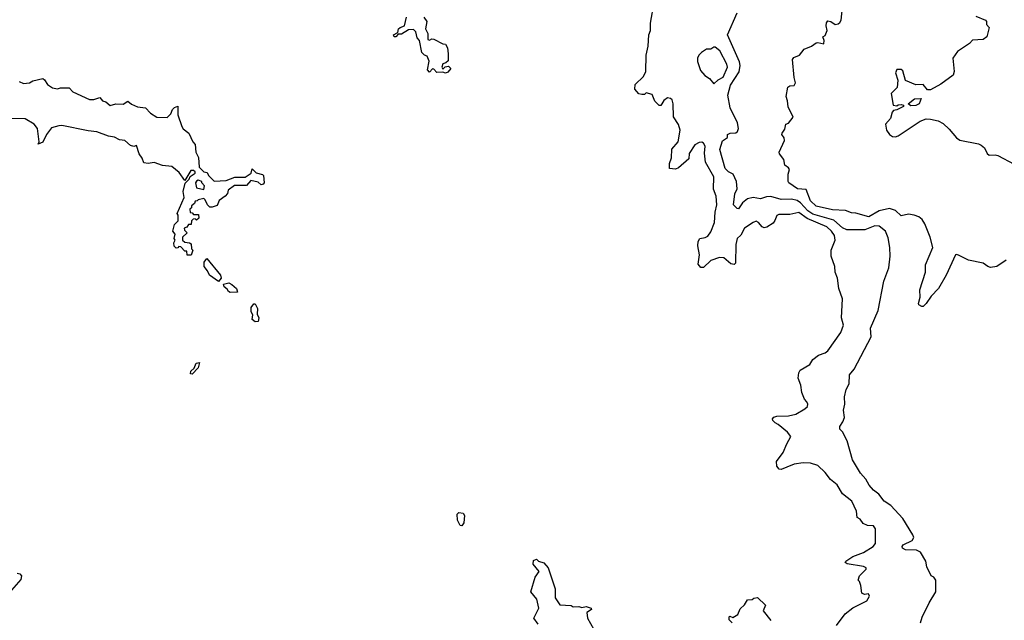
# Model space of a CAD drawing. Extents: x 2494106 to 2685573, y 758056 to 915185.
# Tile 435 of 507: x 2649748 to 2656468, y 855881 to 859978. Entities that reach past the tile are written whole.
import ezdxf

# ---------------------------------------------------------------- set-up
doc = ezdxf.new("R2010")
doc.units = 0

msp = doc.modelspace()

# ---------------------------------------------------------------- linework, layer by layer
at = {"layer": '0CON05XD'}
for points in [[(2654984.1, 856925.9), (2654945, 856910), (2654931.7, 856911.7), (2654915, 856932.5), (2654913.3, 856965), (2654960, 857025), (2654983.3, 857085), (2655012.5, 857135), (2654987.5, 857165), (2654925, 857217.5), (2654905, 857227.5), (2654887.5, 857245), (2654886.7, 857255), (2654895, 857267.5), (2654915, 857273.3), (2654995, 857276.2), (2655045, 857286.7), (2655107, 857323), (2655125, 857340), (2655127.5, 857355), (2655121.7, 857371.7), (2655105, 857390), (2655086.7, 857435), (2655080, 857485), (2655062.3, 857532.3), (2655065, 857570), (2655075, 857586.7), (2655140, 857625), (2655160.7, 857659.3), (2655199.3, 857690.7), (2655245, 857705.7), (2655265, 857719.2), (2655353.3, 857845), (2655370, 857895), (2655357.5, 857945), (2655363, 858073), (2655338.8, 858145), (2655329.2, 858215), (2655314, 858255), (2655310.8, 858295), (2655286, 858365), (2655286.1, 858406.1), (2655314.3, 858475), (2655308.8, 858505), (2655289.5, 858535), (2655258.1, 858565), (2655122.7, 858622.7), (2655065, 858663.6), (2655005, 858649.4), (2654930, 858650), (2654915, 858643.3), (2654902.7, 858607.3), (2654890, 858590), (2654848.1, 858561.9), (2654828.8, 858558.8), (2654815, 858564.2), (2654791.4, 858595), (2654775, 858603.5), (2654754.3, 858595.7), (2654694.5, 858555), (2654670.8, 858509.2), (2654644.2, 858485), (2654635.9, 858444.1), (2654633, 858317), (2654625, 858307.5), (2654601.7, 858311.7), (2654555, 858353.3), (2654525, 858356.7), (2654464.3, 858335.7), (2654415, 858288.8), (2654396.7, 858286.7), (2654379.3, 858309.3), (2654387.9, 858375), (2654375.8, 858435), (2654378.1, 858465), (2654390, 858485), (2654427.4, 858492.6), (2654445, 858502.5), (2654465, 858531.2), (2654490.6, 858595), (2654495.5, 858664.5), (2654506.9, 858715), (2654504.2, 858745.8), (2654501.8, 858775), (2654482.7, 858822.7), (2654486.7, 858905), (2654430, 859005), (2654422.4, 859067.6), (2654425.6, 859115.6), (2654415, 859136.2), (2654405, 859142), (2654385, 859140.8), (2654355.6, 859124.4), (2654317.5, 859065), (2654315, 859030), (2654245, 858967.5), (2654225, 858957.5), (2654183, 858963), (2654183.6, 858996.4), (2654196.7, 859035), (2654198.8, 859095), (2654242, 859145), (2654255.8, 859225), (2654245, 859262.5), (2654210, 859315), (2654208.8, 859405), (2654200.7, 859430.7), (2654190.7, 859440.7), (2654170, 859445), (2654145, 859427.5), (2654125, 859393.3), (2654113, 859393), (2654082.7, 859422.7), (2654065, 859467.5), (2654025, 859480), (2654011.7, 859468.3), (2653995, 859466.7), (2653975, 859473.3), (2653947.5, 859505), (2653950, 859535), (2654005, 859590), (2654022.5, 859625), (2654023.3, 859736.7), (2654037, 859797), (2654042.5, 859875), (2654052.5, 859905), (2654052.5, 859955), (2654077.5, 860095)], [(2656481.5, 858338.5), (2656417.5, 858295), (2656375, 858287.7), (2656355, 858294.6), (2656325, 858316.7), (2656225, 858336.8), (2656160.3, 858370.3), (2656145, 858376.7), (2656135, 858373.3), (2656072.5, 858235), (2656020, 858145), (2655968.3, 858091.7), (2655935, 858042.5), (2655915, 858022.5), (2655905, 858022.5), (2655885, 858032.5), (2655882.3, 858042.3), (2655893.8, 858085), (2655892.5, 858135), (2655930, 858255), (2655930, 858305), (2655979.5, 858425), (2655963.3, 858495), (2655926.9, 858585), (2655907.1, 858615), (2655885, 858632.9), (2655854.3, 858645.7), (2655815, 858651.2), (2655765, 858640), (2655725, 858676), (2655685, 858690), (2655615, 858673.6), (2655543.6, 858633.6), (2655455, 858659.4), (2655425, 858661.1), (2655385, 858676.5), (2655295, 858681.5), (2655184.3, 858705), (2655145, 858742.9), (2655115, 858820), (2655057.5, 858825), (2654997.5, 858865), (2654992.5, 858875), (2654992.5, 858925), (2655002.5, 858955), (2654995, 858967.5), (2654970, 858985), (2654963.6, 859023.6), (2654933, 859063), (2654932.5, 859075), (2654968, 859155), (2654965, 859172.5), (2654950, 859195), (2654952.5, 859205), (2654969.5, 859230.5), (2654977.5, 859265), (2654995, 859272.5), (2655027.7, 859312.3), (2654993, 859383), (2654989.2, 859425), (2654978.8, 859455), (2654991.7, 859518.3), (2655005, 859527.5), (2655035, 859530), (2655043, 859547), (2655033.9, 859583.9), (2655022.5, 859707.5), (2655030.8, 859719.2), (2655070, 859735), (2655102.2, 859777.8), (2655152.7, 859797.3), (2655185, 859820), (2655195, 859823.3), (2655235.9, 859814.1), (2655240, 859835), (2655230, 859860), (2655245, 859870), (2655260, 859905), (2655252, 859935), (2655254.2, 859955.8), (2655265, 859970), (2655285, 859966), (2655315, 859946.2), (2655335, 859950), (2655345, 859958.8), (2655354.4, 859975.6), (2655367.4, 860082.6)], [(2652506.7, 859995), (2652526.7, 859965), (2652516.7, 859915), (2652533, 859883), (2652533, 859843), (2652545, 859837.5), (2652562, 859848), (2652575, 859846.2), (2652635, 859812.5), (2652655, 859810), (2652667, 859787), (2652672.5, 859745), (2652673.6, 859696.4), (2652657, 859683), (2652635, 859677.5), (2652630, 859655), (2652635, 859640), (2652653, 859657), (2652675, 859660), (2652690, 859645), (2652669.3, 859620.7), (2652655, 859612.5), (2652635, 859620), (2652595, 859617.5), (2652575, 859640), (2652565, 859642.5), (2652545, 859620), (2652532.5, 859635), (2652543.3, 859695), (2652528.3, 859728.3), (2652510, 859735), (2652492.5, 859755), (2652477.5, 859835), (2652460, 859855), (2652452.5, 859895), (2652435, 859910), (2652401.7, 859908.3), (2652355, 859880), (2652331.7, 859878.3), (2652315, 859860), (2652305, 859860), (2652300, 859875), (2652328.8, 859891.2), (2652334.2, 859915), (2652344.5, 859925.5), (2652373.6, 859936.4), (2652387.5, 859995)], [(2655897, 855863), (2655908.3, 855901.7), (2655955, 856000), (2656000, 856075), (2656000, 856155), (2655986.4, 856176.4), (2655970, 856185), (2655940, 856245), (2655933.3, 856285), (2655897, 856347), (2655868.9, 856358.9), (2655795, 856360.8), (2655773.8, 856373.8), (2655771.2, 856385), (2655778.8, 856395), (2655840, 856425), (2655850, 856445), (2655843.6, 856463.6), (2655775.9, 856575.9), (2655693.9, 856663.9), (2655648.8, 856695), (2655612.7, 856742.7), (2655575, 856770), (2655545, 856803.3), (2655523.8, 856845), (2655486.2, 856885), (2655431.2, 856975), (2655395.8, 857105.8), (2655365, 857167.5), (2655346.7, 857185), (2655346.2, 857203.8), (2655366.2, 857235), (2655376.7, 857265), (2655370, 857315), (2655380, 857355), (2655377.5, 857405), (2655390, 857455), (2655408.8, 857495), (2655411.2, 857555), (2655443.3, 857595), (2655560, 857815), (2655556.2, 857875), (2655606.7, 857995), (2655646.7, 858195), (2655680, 858285), (2655690, 858365), (2655686, 858425), (2655675, 858490), (2655656.7, 858535), (2655615, 858570), (2655585, 858570.8), (2655515.4, 858544.6), (2655394.1, 858544.1), (2655365, 858559.2), (2655305, 858610), (2655162.5, 858652.5), (2655128.5, 858675), (2655078.1, 858728.1), (2655055, 858743.8), (2655015.5, 858754.5), (2654945, 858751.4), (2654875, 858772.9), (2654845, 858770), (2654805, 858756), (2654754.3, 858764.3), (2654715, 858757.1), (2654680.7, 858729.3), (2654655, 858687.5), (2654645, 858690), (2654620, 858715), (2654628.8, 858791.2), (2654646.2, 858825), (2654640, 858875), (2654618, 858925), (2654585, 858940.6), (2654563.9, 858963.9), (2654527.7, 859092.3), (2654545, 859152.5), (2654580, 859175), (2654580, 859195), (2654597, 859203), (2654635, 859205.8), (2654647.5, 859215), (2654654.4, 859235), (2654647.7, 859275), (2654597.6, 859377.6), (2654582.3, 859462.3), (2654599.7, 859530.3), (2654658, 859622), (2654665.3, 859665), (2654661.6, 859691.6), (2654580, 859875), (2654644.2, 860025)], [(2656275, 860001.2), (2656341.2, 859975), (2656347.5, 859965), (2656347.5, 859945), (2656366.2, 859925), (2656348.3, 859861.7), (2656325, 859842.5), (2656252.3, 859837.7), (2656231.2, 859815), (2656149.3, 859760.7), (2656117.5, 859715), (2656125.8, 859625), (2656119.7, 859600.3), (2656035, 859538), (2655965, 859500), (2655945, 859500), (2655915, 859536.7), (2655865, 859533.8), (2655795, 859562.5), (2655775, 859630), (2655765, 859637.5), (2655735, 859637.5), (2655726.7, 859615), (2655742.5, 859565), (2655736.7, 859515), (2655696.4, 859473.6), (2655710, 859395), (2655735, 859390), (2655743, 859397), (2655765, 859400), (2655780, 859395), (2655780, 859385), (2655735, 859362.5), (2655711.7, 859358.3), (2655703, 859347), (2655692, 859305), (2655656.5, 859265), (2655664.1, 859224.1), (2655685.5, 859195), (2655705, 859181.5), (2655725, 859178.9), (2655745, 859186.2), (2655895, 859286.9), (2655935, 859300.9), (2655965, 859299.1), (2656018.1, 859288.1), (2656050.3, 859270.3), (2656092.1, 859232.1), (2656142, 859172), (2656165, 859156.2), (2656291.2, 859131.2), (2656311.2, 859121.2), (2656334.1, 859104.1), (2656352.5, 859065), (2656365, 859054.2), (2656405, 859056.2), (2656425, 859050.8), (2656535, 858993.3)], [(2654485, 859540), (2654515, 859567.5), (2654548.8, 859585), (2654580, 859655), (2654575.6, 859675), (2654525.7, 859765), (2654495, 859790), (2654485, 859790), (2654465, 859776.7), (2654435, 859776.7), (2654402.5, 859755), (2654382.5, 859735), (2654373.3, 859715), (2654373.9, 859693.9), (2654395, 859632.5), (2654425, 859597.5), (2654456.4, 859576.4), (2654485, 859540)], [(2649745, 859556.2), (2649775, 859543.3), (2649815, 859547.5), (2649838.3, 859561.7), (2649905, 859577.5), (2649918.3, 859568.3), (2649937.5, 859535), (2649972.3, 859512.3), (2650005, 859506.7), (2650027, 859513), (2650085, 859512.5), (2650110, 859485), (2650225, 859433.3), (2650255, 859433.3), (2650295, 859447.5), (2650313.9, 859423.9), (2650335, 859416.7), (2650365, 859393.3), (2650405, 859403.8), (2650455, 859402.5), (2650485, 859422.5), (2650511.2, 859401.2), (2650553, 859383), (2650607, 859377), (2650640, 859340), (2650685, 859313.3), (2650755, 859310), (2650780, 859335), (2650790, 859365), (2650805, 859380), (2650828.3, 859388.3), (2650828.3, 859328.3), (2650855, 859250), (2650863.6, 859233.6), (2650903, 859203), (2650930, 859145), (2650946, 859126), (2650951.2, 859075), (2650968.3, 859038.3), (2650973, 858973), (2651005, 858940), (2651026.4, 858936.4), (2651037.5, 858915), (2651075, 858876.7), (2651158.3, 858881.7), (2651216.4, 858903.6), (2651287, 858903), (2651328.3, 858931.7), (2651335, 858960), (2651363, 858933), (2651405, 858922.5), (2651412.5, 858915), (2651417.5, 858865), (2651410, 858855), (2651395, 858852.5), (2651375, 858870), (2651325, 858880), (2651295, 858846.7), (2651215, 858847.5), (2651170, 858815), (2651166.7, 858793.3), (2651150, 858775), (2651110, 858745), (2651095, 858710), (2651061.7, 858698.3), (2651045, 858700), (2651030, 858715), (2651015, 858750), (2651005, 858757.5), (2650965, 858750), (2650958.3, 858741.7), (2650945, 858740), (2650940, 858725), (2650921.7, 858708.3), (2650920, 858695), (2650910, 858685), (2650911.7, 858661.7), (2650925, 858660), (2650935, 858650), (2650968.3, 858648.3), (2650970, 858625), (2650955, 858610), (2650945, 858620), (2650931.7, 858618.3), (2650920, 858605), (2650918.3, 858581.7), (2650900, 858580), (2650888.3, 858561.7), (2650870, 858555), (2650871.7, 858541.7), (2650890, 858525), (2650860, 858495), (2650860, 858475), (2650875, 858460), (2650907, 858457), (2650918.3, 858448.3), (2650920, 858415), (2650930, 858405), (2650918.3, 858371.7), (2650891.7, 858371.7), (2650888.3, 858398.3), (2650875, 858400), (2650848.3, 858428.3), (2650835, 858430), (2650828.3, 858421.7), (2650815, 858420), (2650803, 858433), (2650800, 858455), (2650810, 858475), (2650802.5, 858485), (2650810, 858515), (2650792.5, 858535), (2650805, 858580), (2650830, 858605), (2650830, 858645), (2650822.5, 858655), (2650870, 858765), (2650864, 858805), (2650877.5, 858862.5), (2650905, 858890), (2650911.7, 858908.3), (2650945, 858930), (2650945, 858940), (2650935, 858950), (2650915, 858950), (2650875, 858880), (2650837.5, 858935), (2650787, 858977), (2650723.6, 858983.6), (2650665, 859003.3), (2650625, 858997.5), (2650595, 859002.5), (2650583.6, 859033.6), (2650562.7, 859062.7), (2650545, 859120), (2650526.7, 859113.3), (2650505, 859120), (2650465, 859154), (2650429.5, 859159.5), (2650395, 859176.2), (2650355, 859184), (2650275, 859213.8), (2650215, 859220), (2650035, 859256), (2650015, 859254), (2649965, 859241.2), (2649932, 859195), (2649905, 859142.5), (2649875, 859130), (2649880, 859145), (2649870, 859235), (2649847.5, 859265), (2649785, 859301.2), (2649685, 859304.3)], [(2655831.4, 859391.4), (2655812.5, 859405), (2655855, 859438.8), (2655900, 859440), (2655886.2, 859405), (2655865, 859392.5), (2655831.4, 859391.4)], [(2651005, 858820), (2651010, 858845), (2650990, 858865), (2650990, 858875), (2650965, 858882.5), (2650953.6, 858876.4), (2650947.5, 858865), (2650955, 858830), (2651005, 858820)], [(2651105, 858192.5), (2651042.5, 858235), (2651030, 858265), (2651007.5, 858295), (2651007.5, 858325), (2651025, 858350), (2651118.8, 858235), (2651122.5, 858215), (2651105, 858192.5)], [(2651185, 858117.5), (2651173, 858123), (2651165, 858140), (2651142.5, 858155), (2651140, 858175), (2651175, 858182.5), (2651195, 858172.5), (2651227.5, 858145), (2651235, 858120), (2651185, 858117.5)], [(2651355, 857917.5), (2651333.6, 857933.6), (2651340, 857965), (2651327.5, 857985), (2651327.5, 858015), (2651345, 858040), (2651355, 858040), (2651371.7, 858008.3), (2651368.3, 857968.3), (2651380, 857945), (2651375, 857920), (2651355, 857917.5)], [(2650925, 857560), (2650913, 857563), (2650915, 857580), (2650938.3, 857601.7), (2650952.5, 857635), (2650975, 857640), (2650967, 857603), (2650925, 857560)], [(2655323.9, 855846.1), (2655382.5, 855925), (2655435, 855966.7), (2655530, 856015), (2655547.5, 856045), (2655541.7, 856061.7), (2655515, 856057.5), (2655497, 856067), (2655489.3, 856119.3), (2655480, 856145), (2655470, 856155), (2655480, 856185), (2655525, 856230), (2655525, 856240), (2655508.3, 856248.3), (2655395.9, 856265.9), (2655383.3, 856275), (2655386.2, 856285), (2655433.5, 856316.5), (2655506.5, 856343.5), (2655574, 856385), (2655588.8, 856405), (2655590, 856505), (2655575, 856526.7), (2655535, 856527.5), (2655505, 856542.5), (2655485, 856570), (2655463.6, 856583.6), (2655460, 856625), (2655426.9, 856695), (2655363, 856743), (2655328.1, 856805), (2655281.7, 856841.7), (2655245, 856890), (2655196.1, 856936.1), (2655145, 856953.8), (2655095, 856956), (2655035, 856946), (2654984.1, 856925.9)], [(2652765, 856526.7), (2652755, 856528), (2652735.6, 856565), (2652734.5, 856605.5), (2652745, 856616.7), (2652775, 856612.5), (2652783.3, 856595), (2652778.8, 856545), (2652765, 856526.7)], [(2653286.7, 855855), (2653257.5, 855895), (2653291.2, 855965), (2653276.7, 856025), (2653237.5, 856075), (2653266, 856175), (2653293.3, 856215), (2653252.5, 856265), (2653255, 856290), (2653275, 856297.5), (2653290, 856285), (2653325, 856272.5), (2653355, 856240), (2653403.3, 856095), (2653402.5, 856035), (2653435, 855987.5), (2653511.7, 855981.7), (2653525, 855973.3), (2653565, 855976.2), (2653585, 855967.5), (2653615, 855976), (2653647.5, 855965), (2653650, 855955), (2653620, 855935), (2653622.5, 855895), (2653663.9, 855823.9)], [(2649731.7, 856201.7), (2649748.3, 856198.3), (2649760, 856185), (2649755, 856160), (2649693, 856087)], [(2654610, 855865), (2654590, 855885), (2654590, 855905), (2654595, 855910), (2654615, 855900), (2654649.3, 855920.7), (2654665, 855960), (2654695, 855987.5), (2654715, 856020), (2654747, 856023), (2654758.3, 856031.7), (2654785, 856037.5), (2654837.5, 855985), (2654822.5, 855945), (2654875, 855880)]]:
    msp.add_lwpolyline(points, dxfattribs=at)

doc.saveas('drawing.dxf')
